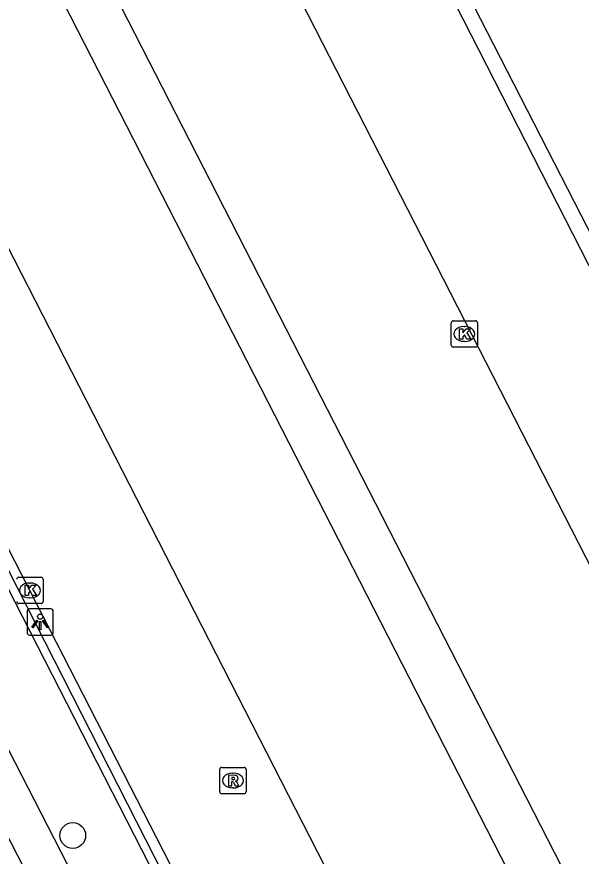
# Model space of a CAD drawing. Extents: x 158461 to 159795, y 387220 to 388672.
# Drawn here: x 159114.7 to 159136.15, y 387581.85 to 387613.76 of the extents above; entities that cross this region are included whole.
import ezdxf

# ---------------------------------------------------------------- set-up
doc = ezdxf.new("R2010")
doc.units = 0
for name, color, linetype in [('IMGEO_Boom', 7, 'Continuous'), ('IMGEO_Hek', 7, 'Continuous'), ('IMGEO_Kolk', 7, 'Continuous'), ('IMGEO_Lichtpunt', 7, 'Continuous'), ('IMGEO_Parkeervlak_open', 7, 'Continuous'), ('IMGEO_Rijbaan_lokaal_gesloten', 7, 'Continuous'), ('IMGEO_Rijbaan_lokaal_open', 7, 'Continuous'), ('IMGEO_Rioolput', 7, 'Continuous'), ('IMGEO_Voetpad_open', 7, 'Continuous')]:
    doc.layers.add(name, color=color, linetype=linetype)

msp = doc.modelspace()

# ---------------------------------------------------------------- linework, layer by layer
at = {"layer": 'IMGEO_Boom'}
msp.add_circle((159116.827, 387582.633), 0.489, dxfattribs=at)
at = {"layer": 'IMGEO_Hek'}
msp.add_lwpolyline([(159139.057, 387543.418), (159135.949, 387549.777), (159136.084, 387549.983), (159132.392, 387557.011), (159132.492, 387557.163), (159103.913, 387613.249)], dxfattribs=at)
at = {"layer": 'IMGEO_Kolk'}
for p, q in [((159131.211, 387601.272), (159131.211, 387602.124)), ((159131.286, 387602.198), (159132.138, 387602.198)), ((159131.699, 387601.978), (159131.724, 387601.978)), ((159132.212, 387602.124), (159132.212, 387601.272)), ((159131.722, 387601.418), (159131.697, 387601.418)), ((159132.138, 387601.198), (159131.286, 387601.198)), ((159114.773, 387592.451), (159115.625, 387592.451)), ((159115.699, 387592.377), (159115.699, 387591.525)), ((159115.186, 387592.231), (159115.211, 387592.231)), ((159115.625, 387591.451), (159114.773, 387591.451)), ((159115.209, 387591.671), (159115.184, 387591.671))]:
    msp.add_line(p, q, dxfattribs=at)
for points in [[(159131.211, 387601.272), (159131.211, 387602.124)], [(159131.286, 387602.198), (159132.138, 387602.198)], [(159132.212, 387602.124), (159132.212, 387601.272)], [(159131.532, 387601.898), (159131.655, 387601.898), (159131.655, 387601.747), (159131.785, 387601.898), (159131.949, 387601.898), (159131.803, 387601.747), (159131.956, 387601.498), (159131.804, 387601.498), (159131.719, 387601.662), (159131.655, 387601.595), (159131.655, 387601.498), (159131.532, 387601.498), (159131.532, 387601.898)], [(159132.138, 387601.198), (159131.286, 387601.198)], [(159114.773, 387592.451), (159115.625, 387592.451)], [(159115.699, 387592.377), (159115.699, 387591.525)], [(159115.019, 387592.151), (159115.142, 387592.151), (159115.142, 387592), (159115.272, 387592.151), (159115.436, 387592.151), (159115.29, 387592), (159115.443, 387591.751), (159115.291, 387591.751), (159115.206, 387591.915), (159115.142, 387591.848), (159115.142, 387591.751), (159115.019, 387591.751), (159115.019, 387592.151)], [(159115.625, 387591.451), (159114.773, 387591.451)]]:
    msp.add_lwpolyline(points, dxfattribs=at)
for centre, start, end in [((159131.288, 387602.122), 91.552, 178.448), ((159131.288, 387602.122), 91.552, 178.448), ((159132.136, 387602.122), 1.552, 88.448), ((159132.136, 387602.122), 1.552, 88.448), ((159131.288, 387601.274), 181.552, 268.448), ((159131.288, 387601.274), 181.552, 268.448), ((159132.136, 387601.274), 271.552, 358.448), ((159132.136, 387601.274), 271.552, 358.448), ((159114.775, 387592.375), 91.552, 178.448), ((159114.775, 387592.375), 91.552, 178.448), ((159115.623, 387592.375), 1.552, 88.448), ((159115.623, 387592.375), 1.552, 88.448), ((159114.775, 387591.527), 181.552, 268.448), ((159114.775, 387591.527), 181.552, 268.448), ((159115.623, 387591.527), 271.552, 358.448), ((159115.623, 387591.527), 271.552, 358.448)]:
    msp.add_arc(centre, 0.0765, start, end, dxfattribs=at)
for centre, major_axis, ratio, start_param, end_param in [((159131.698, 387601.698), (-0.387, 0.002), 0.722429, 4.712389, 7.853982), ((159131.723, 387601.698), (-0.39, 0.002), 0.717154, 1.570796, 4.712389), ((159115.185, 387591.951), (-0.387, 0.002), 0.722429, 4.712389, 7.853982), ((159115.21, 387591.951), (-0.39, 0.002), 0.717154, 1.570796, 4.712389)]:
    msp.add_ellipse(centre, major_axis=major_axis, ratio=ratio, start_param=start_param, end_param=end_param, dxfattribs=at)
at = {"layer": 'IMGEO_Lichtpunt'}
for p, q in [((159115.089, 387591.155), (159115.089, 387590.348)), ((159115.089, 387591.155), (159115.089, 387590.348)), ((159115.991, 387591.25), (159115.183, 387591.25)), ((159115.991, 387591.25), (159115.183, 387591.25)), ((159116.085, 387590.348), (159116.085, 387591.155)), ((159116.085, 387590.348), (159116.085, 387591.155)), ((159115.183, 387590.254), (159115.991, 387590.254)), ((159115.183, 387590.254), (159115.991, 387590.254))]:
    msp.add_line(p, q, dxfattribs=at)
for points in [[(159115.463, 387590.819), (159115.502, 387590.791), (159115.314, 387590.529), (159115.276, 387590.556), (159115.463, 387590.819)], [(159115.675, 387590.791), (159115.713, 387590.818), (159115.9, 387590.556), (159115.861, 387590.528), (159115.675, 387590.791)], [(159115.565, 387590.771), (159115.612, 387590.771), (159115.612, 387590.449), (159115.565, 387590.449), (159115.565, 387590.771)]]:
    msp.add_lwpolyline(points, dxfattribs=at)
msp.add_circle((159115.588, 387590.953), 0.0994, dxfattribs=at)
for centre, start, end in [((159115.183, 387591.155), 90, 180), ((159115.183, 387591.155), 90, 180), ((159115.991, 387591.155), 0, 90), ((159115.991, 387591.155), 0, 90), ((159115.183, 387590.348), 180, 270), ((159115.183, 387590.348), 180, 270), ((159115.991, 387590.348), 270, 0), ((159115.991, 387590.348), 270, 360)]:
    msp.add_arc(centre, 0.0946, start, end, dxfattribs=at)
at = {"layer": 'IMGEO_Parkeervlak_open'}
for points in [[(159126.59, 387623.616), (159141.793, 387593.832), (159144.682, 387588.181), (159144.77, 387587.999), (159144.862, 387587.807), (159144.873, 387587.786), (159153.335, 387571.309), (159163.369, 387551.772), (159158.25, 387550.399)], [(159144.221, 387546.643), (159139.111, 387545.273), (159138.351, 387546.75), (159136.444, 387550.501), (159129.418, 387564.197), (159115.199, 387591.951), (159108.295, 387605.431), (159105.809, 387610.232)]]:
    msp.add_lwpolyline(points, dxfattribs=at)
at = {"layer": 'IMGEO_Rijbaan_lokaal_gesloten'}
for points in [[(159107.256, 387599.762), (159123.239, 387568.628)], [(159105.725, 387599.38), (159129.954, 387552.182), (159131.342, 387549.477), (159131.804, 387548.467)]]:
    msp.add_lwpolyline(points, dxfattribs=at)
at = {"layer": 'IMGEO_Rijbaan_lokaal_open'}
for points in [[(159158.25, 387550.399), (159121.986, 387621.244), (159126.59, 387623.616)], [(159117.349, 387616.707), (159147.933, 387556.994)], [(159146.252, 387556.145), (159115.667, 387615.895)], [(159110.458, 387612.606), (159144.221, 387546.643)]]:
    msp.add_lwpolyline(points, dxfattribs=at)
at = {"layer": 'IMGEO_Rioolput'}
for p, q in [((159122.413, 387584.296), (159122.413, 387585.148)), ((159122.488, 387585.222), (159123.34, 387585.222)), ((159123.414, 387585.148), (159123.414, 387584.296)), ((159122.901, 387585.002), (159122.926, 387585.002)), ((159122.924, 387584.442), (159122.899, 387584.442)), ((159123.34, 387584.222), (159122.488, 387584.222))]:
    msp.add_line(p, q, dxfattribs=at)
for points in [[(159122.413, 387584.296), (159122.413, 387585.148)], [(159122.488, 387585.222), (159123.34, 387585.222)], [(159123.414, 387585.148), (159123.414, 387584.296)], [(159123.002, 387584.92), (159122.75, 387584.922), (159122.75, 387584.522)], [(159122.928, 387584.841), (159122.874, 387584.841), (159122.874, 387584.76)], [(159122.874, 387584.76), (159122.926, 387584.76)], [(159122.75, 387584.522), (159122.874, 387584.522), (159122.874, 387584.684), (159122.885, 387584.684)], [(159122.932, 387584.655), (159123.003, 387584.522), (159123.143, 387584.522), (159123.078, 387584.648)], [(159123.34, 387584.222), (159122.488, 387584.222)]]:
    msp.add_lwpolyline(points, dxfattribs=at)
for centre, radius, start, end in [((159122.49, 387585.146), 0.0765, 91.552, 178.448), ((159122.49, 387585.146), 0.0765, 91.552, 178.448), ((159123.338, 387585.146), 0.0765, 1.552, 88.448), ((159123.338, 387585.146), 0.0765, 1.552, 88.448), ((159122.91, 387584.949), 0.19, 274.7715, 282.9687), ((159122.934, 387584.745), 0.0964, 77.0061, 93.1865), ((159122.948, 387584.802), 0.0378, 276.6634, 79.6772), ((159123.001, 387584.81), 0.109, 350.3612, 89.416), ((159122.999, 387584.81), 0.112, 277.5842, 350.9817), ((159122.884, 387584.631), 0.0533, 26.0293, 88.6989), ((159122.983, 387584.595), 0.108, 29.5134, 73.7905), ((159122.49, 387584.298), 0.0765, 181.552, 268.448), ((159122.49, 387584.298), 0.0765, 181.552, 268.448), ((159123.338, 387584.298), 0.0765, 271.552, 358.448), ((159123.338, 387584.298), 0.0765, 271.552, 358.448)]:
    msp.add_arc(centre, radius, start, end, dxfattribs=at)
for centre, major_axis, ratio, start_param, end_param in [((159122.9, 387584.722), (-0.387, 0.002), 0.722429, 4.712389, 7.853982), ((159122.925, 387584.722), (-0.39, 0.002), 0.717154, 1.570796, 4.712389)]:
    msp.add_ellipse(centre, major_axis=major_axis, ratio=ratio, start_param=start_param, end_param=end_param, dxfattribs=at)
at = {"layer": 'IMGEO_Voetpad_open'}
for points in [[(159142.115, 387631.582), (159142.476, 387630.877), (159127.461, 387623.17), (159145.335, 387588.289)], [(159135.39, 387549.996), (159135.802, 387550.205), (159120.301, 387580.428), (159103.571, 387613.104), (159103.499, 387613.243)]]:
    msp.add_lwpolyline(points, dxfattribs=at)

doc.saveas('drawing.dxf')
